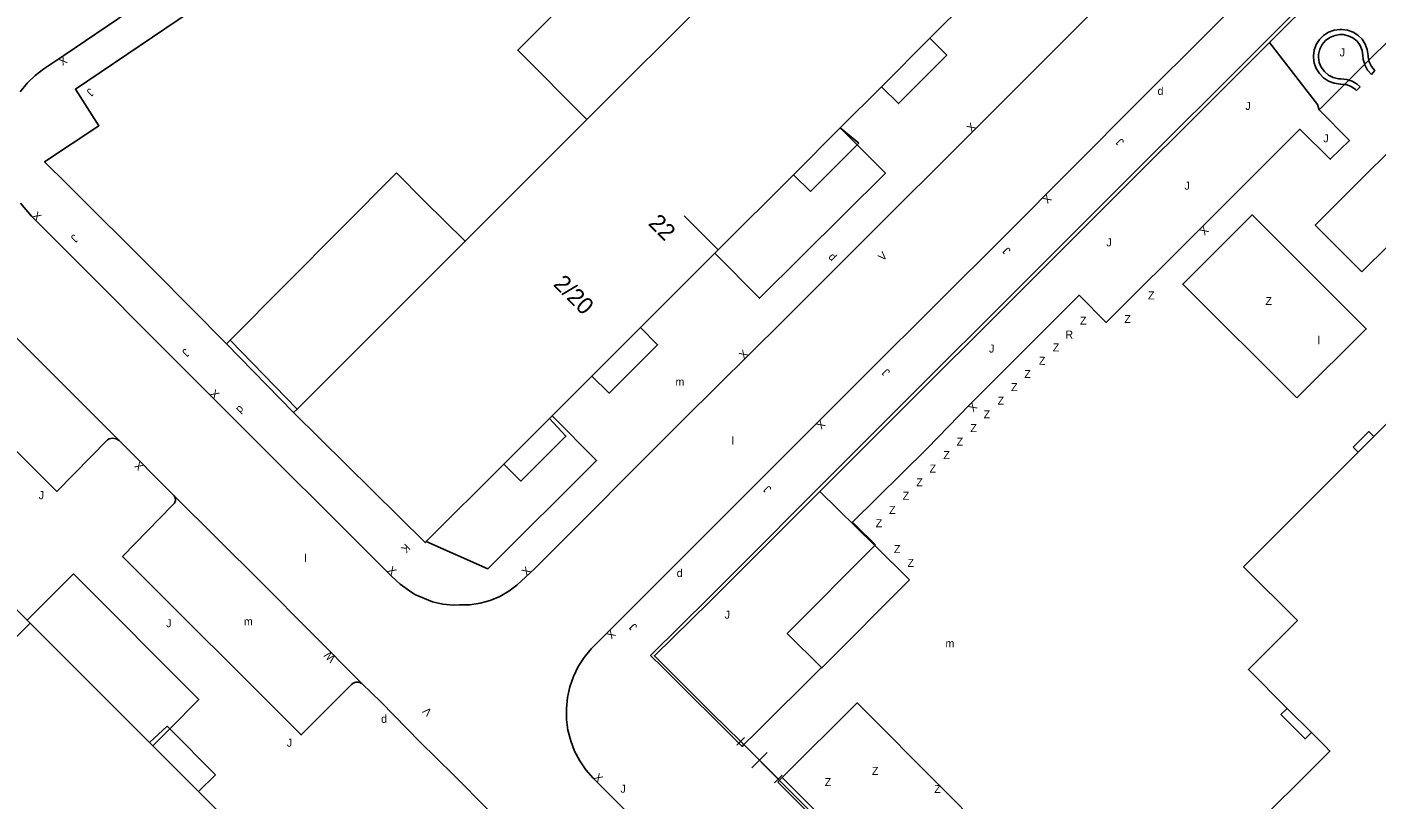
# Model space of a CAD drawing. Extents: x 134999 to 136502, y 457398 to 459002.
# Drawn here: x 135296.2 to 135380.5, y 458868.1 to 458916.3 of the extents above; entities that cross this region are included whole.
import ezdxf

# ---------------------------------------------------------------- set-up
doc = ezdxf.new("R2010")
doc.units = 0
for name, color, linetype in [('RI_DGTB_15', 7, 'Continuous'), ('RI_DGTB_19', 7, 'Continuous'), ('RI_DGTB_2', 7, 'Continuous'), ('RI_DGTB_29', 7, 'Continuous'), ('RI_DGTB_3', 7, 'Continuous'), ('RI_DGTB_30', 7, 'Continuous'), ('RI_DGTB_31', 7, 'Continuous'), ('RI_DGTB_32', 7, 'Continuous'), ('RI_DGTB_35', 7, 'Continuous'), ('RI_DGTB_36', 7, 'Continuous'), ('RI_DGTB_43', 7, 'Continuous'), ('RI_DGTB_45', 7, 'Continuous'), ('RI_DGTB_48', 7, 'Continuous'), ('RI_DGTB_49', 7, 'Continuous'), ('RI_DGTB_53', 7, 'Continuous'), ('RI_DGTB_54', 7, 'Continuous'), ('RI_DGTB_55', 7, 'Continuous'), ('RI_DGTB_6', 7, 'Continuous'), ('RI_DGTB_7', 7, 'Continuous')]:
    doc.layers.add(name, color=color, linetype=linetype)

msp = doc.modelspace()

# ---------------------------------------------------------------- linework, layer by layer
at = {"layer": 'RI_DGTB_15'}
for p, q in [((135339.42, 458902.404), (135337.302, 458904.528)), ((135296.425, 458879.047), (135294.306, 458876.925))]:
    msp.add_line(p, q, dxfattribs=at)
at = {"layer": 'RI_DGTB_19'}
msp.add_lwpolyline([(135376.949, 458911.15), (135376.856, 458911.493), (135373.854, 458915.36)], dxfattribs=at)
at = {"layer": 'RI_DGTB_2'}
msp.add_line((135372.228, 458882.602), (135376.252, 458886.621), dxfattribs=at)
for points in [[(135392.599, 458902.934), (135380.371, 458890.731)], [(135380.371, 458890.731), (135379.389, 458889.751)], [(135379.389, 458889.751), (135376.252, 458886.621)], [(135375.608, 458879.235), (135372.228, 458882.602)], [(135374.961, 458873.753), (135372.542, 458876.18), (135375.608, 458879.235)], [(135376.475, 458872.236), (135374.961, 458873.753)], [(135372.471, 458865.926), (135377.276, 458870.716), (135377.632, 458871.077), (135377.327, 458871.381), (135376.475, 458872.236)]]:
    msp.add_lwpolyline(points, dxfattribs=at)
at = {"layer": 'RI_DGTB_3'}
for p, q in [((135331.219, 458910.551), (135341.555, 458920.888)), ((135323.611, 458902.943), (135331.219, 458910.551)), ((135313.127, 458892.458), (135323.611, 458902.943)), ((135339.204, 458902.188), (135339.42, 458902.404)), ((135312.902, 458892.233), (135313.127, 458892.458)), ((135296.444, 458879.066), (135296.246, 458879.263))]:
    msp.add_line(p, q, dxfattribs=at)
for points in [[(135352.647, 458915.625), (135357.44, 458920.416)], [(135349.619, 458912.599), (135352.647, 458915.625)], [(135347.039, 458910.02), (135349.619, 458912.599)], [(135344.117, 458907.099), (135347.039, 458910.02)], [(135339.42, 458902.404), (135344.117, 458907.099)], [(135334.561, 458897.547), (135339.204, 458902.188)], [(135331.534, 458894.52), (135334.561, 458897.547)], [(135329.04, 458892.027), (135331.534, 458894.52)], [(135312.902, 458892.233), (135321.122, 458884.112), (135321.182, 458884.172)], [(135326.032, 458889.02), (135328.887, 458891.874)], [(135328.887, 458891.874), (135329.04, 458892.027)], [(135321.182, 458884.172), (135326.032, 458889.02)], [(135296.246, 458879.263), (135288.869, 458886.639)], [(135303.904, 458871.608), (135296.444, 458879.066)], [(135304.103, 458871.409), (135303.904, 458871.608)], [(135306.967, 458868.547), (135304.103, 458871.409)], [(135314.309, 458861.206), (135306.967, 458868.547)]]:
    msp.add_lwpolyline(points, dxfattribs=at)
at = {"layer": 'RI_DGTB_32'}
for p, q in [((135380.226, 458913.37), (135380.443, 458913.605)), ((135379.292, 458912.372), (135379.517, 458912.6))]:
    msp.add_line(p, q, dxfattribs=at)
for points in [[(135378.252, 458916.173), (135377.888, 458916.124), (135377.542, 458915.998), (135377.231, 458915.8), (135376.971, 458915.54), (135376.773, 458915.23), (135376.646, 458914.885), (135376.596, 458914.52), (135376.596, 458914.446)], [(135380.014, 458914.555), (135379.965, 458914.916), (135379.839, 458915.257), (135379.641, 458915.563), (135379.382, 458915.819), (135379.073, 458916.012), (135378.73, 458916.133), (135378.369, 458916.176), (135378.252, 458916.173)], [(135378.26, 458915.853), (135377.932, 458915.805), (135377.625, 458915.68), (135377.357, 458915.486), (135377.143, 458915.233), (135376.995, 458914.936), (135376.923, 458914.613), (135376.916, 458914.451)], [(135379.694, 458914.545), (135379.645, 458914.871), (135379.519, 458915.174), (135379.324, 458915.437), (135379.071, 458915.645), (135378.775, 458915.786), (135378.454, 458915.852), (135378.26, 458915.853)], [(135376.596, 458914.446), (135376.646, 458914.078), (135376.774, 458913.729), (135376.973, 458913.416), (135377.235, 458913.152), (135377.547, 458912.95), (135377.895, 458912.82), (135378.262, 458912.767), (135378.315, 458912.766)], [(135376.916, 458914.451), (135376.966, 458914.12), (135377.092, 458913.81), (135377.289, 458913.539), (135377.544, 458913.321), (135377.843, 458913.17), (135378.169, 458913.094), (135378.317, 458913.086)], [(135379.804, 458913.999), (135379.716, 458914.308), (135379.694, 458914.545)], [(135380.063, 458914.257), (135380.019, 458914.461), (135380.014, 458914.555)], [(135380.226, 458913.37), (135379.988, 458913.642), (135379.815, 458913.96), (135379.804, 458913.999)], [(135380.443, 458913.605), (135380.232, 458913.853), (135380.088, 458914.144), (135380.063, 458914.257)], [(135378.315, 458912.766), (135378.544, 458912.742)], [(135378.317, 458913.086), (135378.681, 458913.051), (135378.811, 458913.008)], [(135378.544, 458912.742), (135378.643, 458912.731), (135378.952, 458912.618), (135379.226, 458912.434), (135379.292, 458912.372)], [(135378.811, 458913.008), (135379.028, 458912.937), (135379.342, 458912.751), (135379.517, 458912.6)]]:
    msp.add_lwpolyline(points, dxfattribs=at)
at = {"layer": 'RI_DGTB_48'}
for p, q in [((135321.051, 458905.462), (135323.611, 458902.943)), ((135308.936, 458896.756), (135308.716, 458896.535)), ((135308.936, 458896.756), (135313.127, 458892.458)), ((135338.891, 458880.42), (135345.764, 458887.307)), ((135341.055, 458871.935), (135340.582, 458871.462)), ((135343.177, 458869.334), (135340.819, 458871.698)), ((135342.47, 458870.988), (135341.525, 458870.044)), ((135343.413, 458869.57), (135342.939, 458869.099))]:
    msp.add_line(p, q, dxfattribs=at)
for points in [[(135341.555, 458920.888), (135337.272, 458925.253), (135326.897, 458914.892), (135331.219, 458910.551)], [(135373.854, 458915.36), (135376.951, 458918.472)], [(135345.764, 458887.307), (135347.808, 458889.34), (135373.854, 458915.36)], [(135308.936, 458896.756), (135319.316, 458907.208), (135321.051, 458905.462)], [(135340.82, 458871.698), (135339.041, 458873.434), (135335.438, 458877.038), (135338.891, 458880.42)], [(135341.031, 458871.487), (135340.82, 458871.698)], [(135343.175, 458869.335), (135341.031, 458871.487)], [(135343.175, 458869.335), (135379.102, 458833.361), (135384.374, 458838.643), (135391.525, 458845.793), (135392.084, 458846.332)]]:
    msp.add_lwpolyline(points, dxfattribs=at)
at = {"layer": 'RI_DGTB_49'}
for points in [[(135349.165, 458883.967), (135345.764, 458887.307)], [(135343.407, 458869.428), (135379.103, 458833.724), (135384.054, 458838.644), (135392.048, 458846.642)]]:
    msp.add_lwpolyline(points, dxfattribs=at)
at = {"layer": 'RI_DGTB_53'}
for p, q in [((135298.55, 458914.551), (135379.575, 458969.632)), ((135347.543, 458889.385), (135382.658, 458924.479)), ((135338.909, 458880.747), (135347.543, 458889.385))]:
    msp.add_line(p, q, dxfattribs=at)
for points in [[(135369.81, 458960.126), (135299.274, 458912.444), (135300.737, 458910.155), (135297.346, 458907.911), (135298.754, 458906.517)], [(135338.909, 458880.747), (135335.201, 458877.062), (135335.975, 458876.276), (135340.919, 458871.377), (135341.031, 458871.487)]]:
    msp.add_lwpolyline(points, dxfattribs=at)
at = {"layer": 'RI_DGTB_54'}
for p, q in [((135302.003, 458890.482), (135289.629, 458902.856)), ((135312.902, 458892.233), (135308.716, 458896.535)), ((135302.003, 458890.482), (135305.434, 458887.04))]:
    msp.add_line(p, q, dxfattribs=at)
for points in [[(135377.2, 458931.691), (135343.507, 458897.998), (135337.265, 458891.817), (135327.943, 458882.467), (135326.851, 458881.442), (135326.345, 458881.067), (135325.78, 458880.746), (135325.181, 458880.497), (135324.555, 458880.324), (135323.913, 458880.229), (135323.264, 458880.213), (135322.88, 458880.21), (135322.221, 458880.267), (135321.573, 458880.403), (135320.47, 458880.877), (135320.129, 458881.087), (135319.558, 458881.511), (135319.038, 458881.997), (135308.056, 458892.957), (135296.521, 458904.509), (135295.835, 458905.33)], [(135374.342, 458920.312), (135365.708, 458911.707), (135357.362, 458903.317), (135348.743, 458894.736), (135331.735, 458877.727), (135331.481, 458877.468), (135331.048, 458876.937), (135330.679, 458876.36), (135330.38, 458875.744), (135330.155, 458875.097), (135330.006, 458874.428), (135329.937, 458873.747), (135329.947, 458873.062), (135330.037, 458872.383), (135330.206, 458871.719), (135330.451, 458871.079), (135330.768, 458870.473), (135331.155, 458869.907), (135331.604, 458869.39), (135363.235, 458837.74)], [(135295.828, 458912.275), (135296.262, 458912.812), (135296.755, 458913.294), (135297.3, 458913.716), (135298.55, 458914.551)], [(135347.039, 458910.02), (135349.87, 458907.19), (135342.003, 458899.382), (135339.204, 458902.188)], [(135298.754, 458906.517), (135304.245, 458901.039), (135308.716, 458896.535)], [(135302.003, 458890.482), (135301.815, 458890.595), (135301.599, 458890.634), (135301.384, 458890.594), (135301.265, 458890.533), (135298.099, 458887.312), (135286.463, 458898.967), (135289.628, 458902.182), (135289.735, 458902.343), (135289.769, 458902.534), (135289.723, 458902.723), (135289.629, 458902.856)], [(135329.04, 458892.027), (135331.827, 458889.234), (135325.039, 458882.476), (135321.182, 458884.172)], [(135317.163, 458875.31), (135316.987, 458875.393), (135316.792, 458875.398), (135316.611, 458875.326), (135316.514, 458875.241), (135313.366, 458872.089), (135302.214, 458883.242), (135305.343, 458886.456), (135305.467, 458886.581), (135305.524, 458886.748), (135305.502, 458886.923), (135305.434, 458887.04)], [(135317.163, 458875.31), (135310.87, 458881.63), (135305.434, 458887.04)], [(135305.161, 458872.474), (135306.974, 458874.299), (135299.153, 458882.157), (135296.246, 458879.263)], [(135325.052, 458867.405), (135322.908, 458869.569), (135320.787, 458871.669), (135318.363, 458874.138), (135317.163, 458875.31)], [(135304.103, 458871.409), (135305.161, 458872.474)]]:
    msp.add_lwpolyline(points, dxfattribs=at)
at = {"layer": 'RI_DGTB_55'}
msp.add_line((135349.211, 458883.928), (135349.244, 458883.962), dxfattribs=at)
for points in [[(135380.063, 458914.257), (135381.365, 458915.555)], [(135378.811, 458913.008), (135379.804, 458913.999)], [(135379.804, 458913.999), (135380.063, 458914.257)], [(135376.949, 458911.15), (135378.544, 458912.742)], [(135378.544, 458912.742), (135378.811, 458913.008)], [(135349.244, 458883.962), (135348.024, 458885.183), (135347.811, 458885.395), (135352.48, 458889.993), (135355.123, 458892.726), (135361.968, 458899.565), (135363.663, 458897.874), (135369.575, 458903.764), (135375.755, 458909.942), (135377.65, 458908.064), (135378.851, 458909.236), (135376.949, 458911.15)], [(135379.621, 458901.023), (135381.314, 458902.707), (135387.327, 458908.702), (135384.398, 458911.616), (135376.713, 458903.943), (135379.621, 458901.023)], [(135375.571, 458893.155), (135379.9, 458897.467), (135375.453, 458901.905), (135372.777, 458904.584), (135368.441, 458900.264), (135375.571, 458893.155)], [(135379.074, 458890.067), (135380.055, 458891.047), (135380.371, 458890.731)], [(135379.389, 458889.751), (135379.074, 458890.067)], [(135341.031, 458871.487), (135341.758, 458872.202), (135345.875, 458876.297)], [(135380.577, 458841.626), (135383.546, 458838.655), (135381.561, 458836.658), (135378.437, 458839.764), (135362.411, 458855.824), (135356.013, 458862.24), (135357.945, 458864.19), (135353.493, 458868.671), (135348.095, 458874.091), (135343.407, 458869.428)], [(135374.961, 458873.753), (135374.567, 458873.362)], [(135374.567, 458873.362), (135376.078, 458871.843), (135376.475, 458872.236)], [(135343.407, 458869.428), (135343.152, 458869.15), (135379.03, 458833.185), (135384.297, 458838.493), (135392.296, 458846.394), (135392.221, 458846.469)]]:
    msp.add_lwpolyline(points, dxfattribs=at)
at = {"layer": 'RI_DGTB_6'}
for points in [[(135345.875, 458876.297), (135343.736, 458878.425), (135349.211, 458883.928)], [(135349.211, 458883.928), (135351.372, 458881.779)], [(135351.372, 458881.779), (135345.896, 458876.276), (135345.875, 458876.297)]]:
    msp.add_lwpolyline(points, dxfattribs=at)
at = {"layer": 'RI_DGTB_7'}
for p, q in [((135347.039, 458910.02), (135348.202, 458909.07)), ((135348.202, 458909.07), (135345.178, 458906.041)), ((135345.178, 458906.041), (135344.117, 458907.099)), ((135308.028, 458869.608), (135306.967, 458868.547))]:
    msp.add_line(p, q, dxfattribs=at)
for points in [[(135352.647, 458915.625), (135353.698, 458914.577), (135350.674, 458911.547), (135349.619, 458912.599)], [(135334.561, 458897.547), (135335.632, 458896.475), (135332.602, 458893.451), (135331.534, 458894.52)], [(135326.032, 458889.02), (135327.096, 458887.955), (135329.913, 458890.767), (135328.887, 458891.874)], [(135303.904, 458871.608), (135305.001, 458872.634), (135305.161, 458872.474)], [(135305.161, 458872.474), (135308.028, 458869.608)]]:
    msp.add_lwpolyline(points, dxfattribs=at)

# ---------------------------------------------------------------- texts
at = {"layer": 'RI_DGTB_29'}
for p in [(135366.865, 458912.084), (135336.826, 458881.959), (135318.364, 458872.848)]:
    msp.add_text('d', height=0.5, dxfattribs=at).set_placement(p)
for height, rotation, p in [(0.499, 315.09225, (135346.262, 458901.923)), (0.5, 224.96944, (135309.529, 458892.719))]:
    msp.add_text('d', height=height, rotation=rotation, dxfattribs=at).set_placement(p)
at = {"layer": 'RI_DGTB_30'}
for s, height, rotation, p in [('X', 0.5, 214.18149, (135298.537, 458914.545)), ('X', 0.5, 44.99698, (135355.243, 458909.729)), ('X', 0.5, 225.01735, (135359.947, 458905.914)), ('X', 0.499, 315.00772, (135296.535, 458904.496)), ('X', 0.5, 224.89682, (135369.752, 458903.94)), ('V', 0.5, 44.99698, (135349.709, 458901.671)), ('X', 0.5, 44.99698, (135341.024, 458895.541)), ('X', 0.499, 315.09225, (135307.638, 458893.376)), ('X', 0.5, 225.98034, (135355.297, 458892.907)), ('X', 0.5, 225.01735, (135345.815, 458891.81)), ('X', 0.5, 135.1279, (135303.57, 458888.912)), ('K', 0.5, 224.96944, (135319.883, 458884.079)), ('X', 0.499, 315.09225, (135318.706, 458882.33)), ('X', 0.5, 44.99698, (135327.452, 458881.995)), ('X', 0.5, 225.01735, (135332.709, 458878.702)), ('W', 0.5, 135.1279, (135315.559, 458876.924)), ('V', 0.5, 135.1279, (135321.578, 458873.56)), ('X', 0.499, 314.92923, (135331.599, 458869.395))]:
    msp.add_text(s, height=height, rotation=rotation, dxfattribs=at).set_placement(p)
at = {"layer": 'RI_DGTB_31'}
for rotation, p in [(359.94417, (135378.239, 458914.492)), (224.96944, (135300.152, 458912.543)), (359.94417, (135372.346, 458911.15)), (135.02829, (135364.808, 458909.186)), (359.94417, (135377.216, 458909.123)), (359.94417, (135368.546, 458906.163)), (224.96944, (135299.163, 458903.411)), (359.94417, (135363.668, 458902.623)), (135.02829, (135357.724, 458902.385)), (224.96944, (135306.116, 458896.269)), (359.94417, (135356.335, 458895.983)), (135.02829, (135350.187, 458894.795)), (135.02829, (135342.778, 458887.49)), (359.94417, (135339.821, 458879.356)), (135.02829, (135334.396, 458878.879))]:
    msp.add_text('J', height=0.5, rotation=rotation, dxfattribs=at).set_placement(p)
for p in [(135296.974, 458886.826), (135304.938, 458878.823), (135312.472, 458871.358), (135333.317, 458868.482)]:
    msp.add_text('J', height=0.5, dxfattribs=at).set_placement(p)
at = {"layer": 'RI_DGTB_32'}
for s, p in [('Z', (135366.266, 458899.306)), ('Z', (135373.603, 458898.959)), ('Z', (135362.02, 458897.732)), ('Z', (135364.785, 458897.831)), ('R', (135361.105, 458896.859)), ('Z', (135360.32, 458896.053)), ('Z', (135359.454, 458895.219)), ('Z', (135358.539, 458894.396)), ('Z', (135357.715, 458893.579)), ('Z', (135356.87, 458892.732)), ('Z', (135355.999, 458891.877)), ('Z', (135355.171, 458891.017)), ('Z', (135354.311, 458890.17)), ('Z', (135353.481, 458889.328)), ('Z', (135352.621, 458888.488)), ('Z', (135351.79, 458887.625)), ('Z', (135350.945, 458886.787)), ('Z', (135350.095, 458885.905)), ('Z', (135349.26, 458885.074)), ('Z', (135350.397, 458883.457)), ('Z', (135351.245, 458882.591)), ('Z', (135349.02, 458869.591)), ('Z', (135346.07, 458868.897)), ('Z', (135352.915, 458868.466))]:
    msp.add_text(s, height=0.5, rotation=359.94417, dxfattribs=at).set_placement(p)
at = {"layer": 'RI_DGTB_35'}
msp.add_text('2/20', height=1.054, rotation=314.9918, dxfattribs=at).set_placement((135329.063, 458900.205))
at = {"layer": 'RI_DGTB_36'}
msp.add_text('22', height=1.054, rotation=314.9918, dxfattribs=at).set_placement((135334.998, 458904.003))
at = {"layer": 'RI_DGTB_43'}
for s, p in [('m', (135336.75, 458893.907)), ('l', (135340.255, 458890.22)), ('l', (135313.563, 458882.893)), ('m', (135309.789, 458878.936))]:
    msp.add_text(s, height=0.5, dxfattribs=at).set_placement(p)
at = {"layer": 'RI_DGTB_45'}
for s, p in [('l', (135376.863, 458896.509)), ('m', (135353.615, 458877.563))]:
    msp.add_text(s, height=0.5, rotation=359.94417, dxfattribs=at).set_placement(p)

doc.saveas('drawing.dxf')
